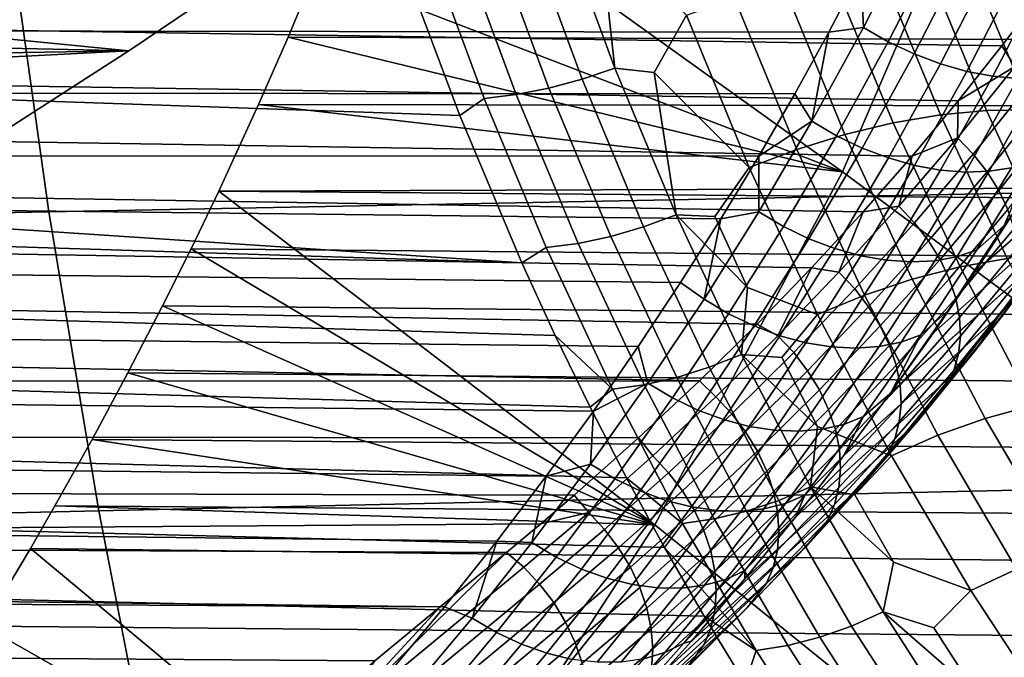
# Model space of a CAD drawing. Header units: metres. Extents: x -240 to 45, y -77 to 27.
# Tile 453 of 656: x -177.05 to -175.29, y -4.03 to -2.89. Entities that reach past the tile are written whole.
import ezdxf

# ---------------------------------------------------------------- set-up
doc = ezdxf.new("R2010")
doc.units = ezdxf.units.M
doc.layers.add('solid_102011X2', color=7, linetype='CONTINUOUS')

msp = doc.modelspace()

# ---------------------------------------------------------------- linework, layer by layer
at = {"layer": 'solid_102011X2'}
for points in [[(-175.082382, -1.897595, 306.52713), (-174.184174, -2.502714, 307.959167), (-174.45546, -3.126841, 307.767365), (-175.3116, -2.529754, 306.349182)], [(-176.340881, -2.33958, 304.787659), (-175.3116, -2.529754, 306.349182), (-175.583481, -3.160727, 306.15274), (-176.424255, -2.557211, 304.723022)], [(-174.789688, -3.749932, 307.528259), (-175.583481, -3.160727, 306.15274), (-175.3116, -2.529754, 306.349182), (-174.45546, -3.126841, 307.767365)], [(-176.424255, -2.557211, 304.723022), (-175.583481, -3.160727, 306.15274), (-176.522568, -2.800176, 304.649323)], [(-175.221649, -2.664092, 348.244324), (-177.075516, -2.693938, 346.879303), (-176.999924, -3.232327, 346.79129), (-175.148102, -3.196518, 348.156342)], [(-177.800293, -2.683872, 305.57547), (-176.658432, -2.810775, 304.725128), (-176.857071, -2.945179, 304.769592), (-177.871506, -2.844935, 305.521057)], [(-177.075516, -2.693938, 346.879303), (-178.914917, -2.724152, 345.489899), (-178.83725, -3.268577, 345.401917), (-176.999924, -3.232327, 346.79129)], [(-176.048126, -2.995804, 287.236908), (-176.149826, -2.720136, 287.067657), (-176.090515, -2.701731, 287.063995), (-175.98941, -2.975782, 287.232269)], [(-175.98941, -2.975782, 287.232269), (-176.090515, -2.701731, 287.063995), (-176.01767, -2.722146, 287.091736)], [(-176.107208, -3.011702, 287.248108), (-176.209381, -2.73475, 287.078033), (-176.149826, -2.720136, 287.067657), (-176.048126, -2.995804, 287.236908)], [(-175.98941, -2.975782, 287.232269), (-176.01767, -2.722146, 287.091736), (-175.861847, -2.881278, 287.214569), (-175.919556, -2.98355, 287.255005)], [(-176.165756, -3.02323, 287.265656), (-176.26828, -2.745347, 287.095032), (-176.209381, -2.73475, 287.078033), (-176.107208, -3.011702, 287.248108)], [(-175.457199, -2.729671, 284.433594), (-175.545898, -2.903401, 284.58139), (-175.550354, -2.802685, 284.524353)], [(-175.412567, -2.754749, 284.432251), (-175.501495, -2.928912, 284.581543), (-175.545898, -2.903401, 284.58139), (-175.457199, -2.729671, 284.433594)], [(-180.910324, -2.748632, 289.057098), (-180.880081, -2.84863, 289.107422), (-175.298599, -2.936448, 285.816376), (-175.225037, -2.839591, 285.703186)], [(-176.325592, -2.751762, 287.118317), (-176.22287, -3.03021, 287.289276), (-176.266342, -3.060481, 287.336853), (-176.366562, -2.79292, 287.170074)], [(-176.22287, -3.03021, 287.289276), (-176.325592, -2.751762, 287.118317), (-176.26828, -2.745347, 287.095032), (-176.165756, -3.02323, 287.265656)], [(-175.366257, -2.776292, 284.436188), (-175.45546, -2.95071, 284.586853), (-175.501495, -2.928912, 284.581543), (-175.412567, -2.754749, 284.432251)], [(-175.319061, -2.793948, 284.445312), (-175.408539, -2.968437, 284.597198), (-175.45546, -2.95071, 284.586853), (-175.366257, -2.776292, 284.436188)], [(-175.607712, -2.911661, 284.619049), (-185.670166, -2.89798, 290.657471), (-185.675034, -2.781134, 290.596283), (-175.550354, -2.802685, 284.524353)], [(-180.149063, -2.788553, 289.439331), (-176.366562, -2.79292, 287.170074), (-176.266342, -3.060481, 287.336853), (-180.098587, -2.927649, 289.523346)], [(-175.43512, -2.787226, 287.104462), (-175.326218, -3.05172, 287.285706), (-175.408463, -3.059491, 287.324463), (-175.517609, -2.794423, 287.142822)], [(-175.356155, -2.786126, 287.058716), (-175.247284, -3.050533, 287.239899), (-175.326218, -3.05172, 287.285706), (-175.43512, -2.787226, 287.104462)], [(-175.271729, -2.807428, 284.459473), (-175.361511, -2.981803, 284.612457), (-175.408539, -2.968437, 284.597198), (-175.319061, -2.793948, 284.445312)], [(-175.281693, -2.791138, 287.006165), (-175.172653, -3.055944, 287.187622), (-175.247284, -3.050533, 287.239899), (-175.356155, -2.786126, 287.058716)], [(-178.061783, -2.871597, 305.534943), (-178.079468, -2.91828, 305.519379), (-176.857071, -2.945179, 304.769592), (-176.658432, -2.810775, 304.725128)], [(-175.583481, -3.160727, 306.15274), (-176.572845, -2.920592, 304.612885), (-176.522568, -2.800176, 304.649323)], [(-167.077103, -2.949035, 298.890961), (-166.968307, -2.84346, 298.884888), (-176.522568, -2.800176, 304.649323), (-176.572845, -2.920592, 304.612885)], [(-175.6026, -2.807627, 287.17334), (-175.493011, -3.073748, 287.355713), (-175.578812, -3.094314, 287.379059), (-175.689011, -2.826674, 287.195648)], [(-175.545898, -2.903401, 284.58139), (-175.607712, -2.911661, 284.619049), (-175.550354, -2.802685, 284.524353)], [(-175.517609, -2.794423, 287.142822), (-175.408463, -3.059491, 287.324463), (-175.493011, -3.073748, 287.355713), (-175.6026, -2.807627, 287.17334)], [(-175.225052, -2.816509, 284.478455), (-175.315155, -2.990589, 284.632385), (-175.361511, -2.981803, 284.612457), (-175.271729, -2.807428, 284.459473)], [(-175.689011, -2.826674, 287.195648), (-175.578812, -3.094314, 287.379059), (-175.66478, -3.120933, 287.394196), (-175.775803, -2.851327, 287.209442)], [(-175.179779, -2.821044, 284.501984), (-175.270218, -2.99465, 284.656616), (-175.315155, -2.990589, 284.632385), (-175.225052, -2.816509, 284.478455)], [(-177.871506, -2.844935, 305.521057), (-176.857071, -2.945179, 304.769592), (-177.07074, -3.082654, 304.817078), (-177.947495, -3.006366, 305.462708)], [(-175.275665, -2.973001, 285.825439), (-175.175644, -2.8409, 285.670563), (-175.225037, -2.839591, 285.703186), (-175.298599, -2.936448, 285.816376)], [(-180.880081, -2.84863, 289.107422), (-180.848663, -2.948154, 289.159698), (-175.376709, -3.034199, 285.935883), (-175.298599, -2.936448, 285.816376)], [(-175.775803, -2.851327, 287.209442), (-175.66478, -3.120933, 287.394196), (-175.749863, -3.153272, 287.40097), (-175.861847, -2.881278, 287.214569)], [(-175.861847, -2.881278, 287.214569), (-175.749863, -3.153272, 287.40097), (-175.919556, -2.98355, 287.255005)], [(-175.668335, -3.021708, 284.719025), (-185.664902, -3.014771, 290.721497), (-185.670166, -2.89798, 290.657471), (-175.607712, -2.911661, 284.619049)], [(-175.637848, -3.070866, 284.734161), (-175.668335, -3.021708, 284.719025), (-175.607712, -2.911661, 284.619049)], [(-175.545898, -2.903401, 284.58139), (-175.637848, -3.070866, 284.734161), (-175.607712, -2.911661, 284.619049)], [(-175.501495, -2.928912, 284.581543), (-175.593643, -3.096677, 284.735779), (-175.637848, -3.070866, 284.734161), (-175.545898, -2.903401, 284.58139)], [(-180.098587, -2.927649, 289.523346), (-176.266342, -3.060481, 287.336853), (-176.155396, -3.32337, 287.521515), (-180.045273, -3.065599, 289.612091)], [(-178.079468, -2.91828, 305.519379), (-178.097351, -2.964954, 305.503448), (-176.857071, -2.945179, 304.769592)], [(-175.583481, -3.160727, 306.15274), (-176.625412, -3.040811, 304.574585), (-176.572845, -2.920592, 304.612885)], [(-167.191895, -3.055579, 298.897552), (-167.077103, -2.949035, 298.890961), (-176.572845, -2.920592, 304.612885), (-176.625412, -3.040811, 304.574585)], [(-175.45546, -2.95071, 284.586853), (-175.547836, -3.118607, 284.742401), (-175.593643, -3.096677, 284.735779), (-175.501495, -2.928912, 284.581543)], [(-180.848663, -2.948154, 289.159698), (-180.816025, -3.04721, 289.21402), (-175.459, -3.132754, 286.061584), (-175.376709, -3.034199, 285.935883)], [(-178.114746, -3.009832, 305.487762), (-178.131607, -3.05287, 305.472412), (-177.07074, -3.082654, 304.817078), (-176.857071, -2.945179, 304.769592)], [(-178.097351, -2.964954, 305.503448), (-178.114746, -3.009832, 305.487762), (-176.857071, -2.945179, 304.769592)], [(-175.408539, -2.968437, 284.597198), (-175.501175, -3.136297, 284.753937), (-175.547836, -3.118607, 284.742401), (-175.45546, -2.95071, 284.586853)], [(-175.275665, -2.973001, 285.825439), (-175.298599, -2.936448, 285.816376), (-175.376709, -3.034199, 285.935883)], [(-175.361511, -2.981803, 284.612457), (-175.454437, -3.149458, 284.770233), (-175.501175, -3.136297, 284.753937), (-175.408539, -2.968437, 284.597198)], [(-175.938309, -3.259095, 287.419678), (-176.048126, -2.995804, 287.236908), (-175.98941, -2.975782, 287.232269), (-175.880219, -3.237584, 287.414001)], [(-175.880219, -3.237584, 287.414001), (-175.98941, -2.975782, 287.232269), (-175.919556, -2.98355, 287.255005)], [(-175.880219, -3.237584, 287.414001), (-175.919556, -2.98355, 287.255005), (-175.749863, -3.153272, 287.40097), (-175.810898, -3.240533, 287.435852)], [(-175.315155, -2.990589, 284.632385), (-175.408386, -3.157872, 284.791016), (-175.454437, -3.149458, 284.770233), (-175.361511, -2.981803, 284.612457)], [(-175.275665, -2.973001, 285.825439), (-175.376709, -3.034199, 285.935883), (-175.378128, -3.10007, 285.983368)], [(-175.275665, -2.973001, 285.825439), (-175.378128, -3.10007, 285.983368), (-175.349838, -3.129553, 285.977325), (-175.24736, -3.00219, 285.818176)], [(-175.996902, -3.276175, 287.431671), (-176.107208, -3.011702, 287.248108), (-176.048126, -2.995804, 287.236908), (-175.938309, -3.259095, 287.419678)], [(-175.270218, -2.99465, 284.656616), (-175.363785, -3.161403, 284.815918), (-175.408386, -3.157872, 284.791016), (-175.315155, -2.990589, 284.632385)], [(-175.227432, -2.993921, 284.684753), (-175.321335, -3.159992, 284.844543), (-175.363785, -3.161403, 284.815918), (-175.270218, -2.99465, 284.656616)], [(-175.24736, -3.00219, 285.818176), (-175.349838, -3.129553, 285.977325), (-175.325104, -3.161107, 285.967346), (-175.222656, -3.033344, 285.806976)], [(-175.187515, -2.988413, 284.71637), (-175.281754, -3.153663, 284.876434), (-175.321335, -3.159992, 284.844543), (-175.227432, -2.993921, 284.684753)], [(-175.732651, -3.132889, 284.824707), (-185.659271, -3.131449, 290.788361), (-185.664902, -3.014771, 290.721497), (-175.668335, -3.021708, 284.719025)], [(-176.055084, -3.28856, 287.449829), (-176.165756, -3.02323, 287.265656), (-176.107208, -3.011702, 287.248108), (-175.996902, -3.276175, 287.431671)], [(-175.637848, -3.070866, 284.734161), (-175.732651, -3.132889, 284.824707), (-175.668335, -3.021708, 284.719025)], [(-175.086639, -3.110816, 285.329315), (-175.347015, -3.33977, 285.178009), (-175.276733, -3.23219, 285.063965), (-175.021362, -3.009436, 285.220551)], [(-176.22287, -3.03021, 287.289276), (-176.111984, -3.296058, 287.473816), (-176.155396, -3.32337, 287.521515), (-176.266342, -3.060481, 287.336853)], [(-176.111984, -3.296058, 287.473816), (-176.22287, -3.03021, 287.289276), (-176.165756, -3.02323, 287.265656), (-176.055084, -3.28856, 287.449829)], [(-175.378128, -3.10007, 285.983368), (-175.376709, -3.034199, 285.935883), (-175.459, -3.132754, 286.061584)], [(-175.222656, -3.033344, 285.806976), (-175.325104, -3.161107, 285.967346), (-175.304428, -3.194135, 285.953674), (-175.202026, -3.065871, 285.792053)], [(-180.816025, -3.04721, 289.21402), (-180.782135, -3.145844, 289.270447), (-175.546021, -3.232075, 286.193939), (-175.459, -3.132754, 286.061584)], [(-175.918396, -3.790726, 305.907959), (-176.696564, -3.19562, 304.522491), (-176.625412, -3.040811, 304.574585), (-175.583481, -3.160727, 306.15274)], [(-167.312607, -3.162997, 298.90448), (-167.191895, -3.055579, 298.897552), (-176.625412, -3.040811, 304.574585), (-176.696564, -3.19562, 304.522491)], [(-175.326218, -3.05172, 287.285706), (-175.207306, -3.307167, 287.483582), (-175.289307, -3.31547, 287.522766), (-175.408463, -3.059491, 287.324463)], [(-175.247284, -3.050533, 287.239899), (-175.128418, -3.305899, 287.437714), (-175.207306, -3.307167, 287.483582), (-175.326218, -3.05172, 287.285706)], [(-179.989075, -3.202286, 289.705597), (-180.045273, -3.065599, 289.612091), (-176.155396, -3.32337, 287.521515)], [(-175.637848, -3.070866, 284.734161), (-175.732742, -3.232291, 284.891418), (-175.732651, -3.132889, 284.824707)], [(-175.593643, -3.096677, 284.735779), (-175.688721, -3.25829, 284.894409), (-175.732742, -3.232291, 284.891418), (-175.637848, -3.070866, 284.734161)], [(-175.493011, -3.073748, 287.355713), (-175.373413, -3.330703, 287.554779), (-175.458557, -3.352676, 287.579193), (-175.578812, -3.094314, 287.379059)], [(-175.408463, -3.059491, 287.324463), (-175.289307, -3.31547, 287.522766), (-175.373413, -3.330703, 287.554779), (-175.493011, -3.073748, 287.355713)], [(-175.202026, -3.065871, 285.792053), (-175.304428, -3.194135, 285.953674), (-175.288162, -3.228011, 285.936523), (-175.185867, -3.099156, 285.773682)], [(-175.547836, -3.118607, 284.742401), (-175.643143, -3.280252, 284.902313), (-175.688721, -3.25829, 284.894409), (-175.593643, -3.096677, 284.735779)], [(-175.578812, -3.094314, 287.379059), (-175.458557, -3.352676, 287.579193), (-175.543671, -3.381116, 287.595764), (-175.66478, -3.120933, 287.394196)], [(-175.378128, -3.10007, 285.983368), (-175.459, -3.132754, 286.061584), (-175.482849, -3.222344, 286.143951)], [(-175.378128, -3.10007, 285.983368), (-175.482849, -3.222344, 286.143951), (-175.454575, -3.252051, 286.139099), (-175.349838, -3.129553, 285.977325)], [(-175.245697, -3.142519, 284.911041), (-175.197189, -3.099129, 284.919983), (-175.276733, -3.23219, 285.063965), (-175.294434, -3.256834, 285.083221)], [(-175.66478, -3.120933, 287.394196), (-175.543671, -3.381116, 287.595764), (-175.627716, -3.415667, 287.604248), (-175.749863, -3.153272, 287.40097)], [(-175.501175, -3.136297, 284.753937), (-175.596725, -3.297816, 284.914978), (-175.643143, -3.280252, 284.902313), (-175.547836, -3.118607, 284.742401)], [(-175.155579, -3.212909, 285.443787), (-175.421021, -3.448037, 285.297882), (-175.347015, -3.33977, 285.178009), (-175.086639, -3.110816, 285.329315)], [(-175.87204, -3.35832, 285.053467), (-185.653214, -3.248019, 290.858093), (-185.659271, -3.131449, 290.788361), (-175.800385, -3.245089, 284.936035)], [(-175.732651, -3.132889, 284.824707), (-175.800385, -3.245089, 284.936035), (-185.659271, -3.131449, 290.788361)], [(-175.732742, -3.232291, 284.891418), (-175.800385, -3.245089, 284.936035), (-175.732651, -3.132889, 284.824707)], [(-175.454437, -3.149458, 284.770233), (-175.550278, -3.310695, 284.932281), (-175.596725, -3.297816, 284.914978), (-175.501175, -3.136297, 284.753937)], [(-175.482849, -3.222344, 286.143951), (-175.459, -3.132754, 286.061584), (-175.546021, -3.232075, 286.193939)], [(-175.349838, -3.129553, 285.977325), (-175.454575, -3.252051, 286.139099), (-175.42981, -3.283936, 286.130341), (-175.325104, -3.161107, 285.967346)], [(-175.245697, -3.142519, 284.911041), (-175.34314, -3.30027, 285.075226), (-175.37886, -3.312354, 285.040558), (-175.281754, -3.153663, 284.876434)], [(-175.294434, -3.256834, 285.083221), (-175.34314, -3.30027, 285.075226), (-175.245697, -3.142519, 284.911041)], [(-180.782135, -3.145844, 289.270447), (-180.747009, -3.244035, 289.328888), (-175.63829, -3.332131, 286.333435), (-175.546021, -3.232075, 286.193939)], [(-167.439484, -3.271291, 298.911835), (-167.312607, -3.162997, 298.90448), (-176.696564, -3.19562, 304.522491)], [(-175.198181, -4.372285, 307.225128), (-175.918396, -3.790726, 305.907959), (-175.583481, -3.160727, 306.15274), (-174.789688, -3.749932, 307.528259)], [(-175.749863, -3.153272, 287.40097), (-175.627716, -3.415667, 287.604248), (-175.752533, -3.367071, 287.53299), (-175.810898, -3.240533, 287.435852)], [(-175.408386, -3.157872, 284.791016), (-175.504517, -3.318679, 284.953857), (-175.550278, -3.310695, 284.932281), (-175.454437, -3.149458, 284.770233)], [(-175.363785, -3.161403, 284.815918), (-175.46022, -3.321635, 284.979401), (-175.504517, -3.318679, 284.953857), (-175.408386, -3.157872, 284.791016)], [(-175.321335, -3.159992, 284.844543), (-175.418106, -3.319515, 285.008453), (-175.46022, -3.321635, 284.979401), (-175.363785, -3.161403, 284.815918)], [(-175.325104, -3.161107, 285.967346), (-175.42981, -3.283936, 286.130341), (-175.409058, -3.317392, 286.117859), (-175.304428, -3.194135, 285.953674)], [(-175.281754, -3.153663, 284.876434), (-175.37886, -3.312354, 285.040558), (-175.418106, -3.319515, 285.008453), (-175.321335, -3.159992, 284.844543)], [(-175.148102, -3.196518, 348.156342), (-176.999924, -3.232327, 346.79129), (-176.910629, -3.765733, 346.687408), (-175.061218, -3.724018, 348.052429)], [(-175.918396, -3.790726, 305.907959), (-176.74585, -3.298079, 304.486206), (-176.696564, -3.19562, 304.522491)], [(-167.573212, -3.380507, 298.9198), (-167.439484, -3.271291, 298.911835), (-176.696564, -3.19562, 304.522491), (-176.74585, -3.298079, 304.486206)], [(-175.304428, -3.194135, 285.953674), (-175.409058, -3.317392, 286.117859), (-175.392685, -3.351787, 286.101868), (-175.288162, -3.228011, 285.936523)], [(-179.989075, -3.202286, 289.705597), (-176.155396, -3.32337, 287.521515), (-176.09584, -3.452755, 287.620636), (-179.929977, -3.337593, 289.803955)], [(-175.228333, -3.315662, 285.56424), (-175.496582, -3.553783, 285.420013), (-175.421021, -3.448037, 285.297882), (-175.155579, -3.212909, 285.443787)], [(-176.999924, -3.232327, 346.79129), (-178.83725, -3.268577, 345.401917), (-178.745514, -3.807962, 345.298035), (-176.910629, -3.765733, 346.687408)], [(-175.732742, -3.232291, 284.891418), (-175.830368, -3.387902, 285.052643), (-175.800385, -3.245089, 284.936035)], [(-175.688721, -3.25829, 284.894409), (-175.786499, -3.413997, 285.056946), (-175.830368, -3.387902, 285.052643), (-175.732742, -3.232291, 284.891418)], [(-175.589691, -3.340035, 286.306885), (-175.546021, -3.232075, 286.193939), (-175.63829, -3.332131, 286.333435)], [(-175.482849, -3.222344, 286.143951), (-175.546021, -3.232075, 286.193939), (-175.589691, -3.340035, 286.306885)], [(-175.482849, -3.222344, 286.143951), (-175.589691, -3.340035, 286.306885), (-175.561401, -3.36991, 286.303162), (-175.454575, -3.252051, 286.139099)], [(-175.288162, -3.228011, 285.936523), (-175.392685, -3.351787, 286.101868), (-175.381012, -3.386467, 286.082703), (-175.276627, -3.262093, 285.916229)], [(-175.294434, -3.256834, 285.083221), (-175.276733, -3.23219, 285.063965), (-175.347015, -3.33977, 285.178009)], [(-175.947861, -3.472612, 285.177277), (-185.646683, -3.364452, 290.930786), (-185.653214, -3.248019, 290.858093), (-175.87204, -3.35832, 285.053467)], [(-180.747009, -3.244035, 289.328888), (-180.710663, -3.341653, 289.389374), (-175.735428, -3.432823, 286.479919), (-175.63829, -3.332131, 286.333435)], [(-175.82106, -3.509571, 287.614807), (-175.938309, -3.259095, 287.419678), (-175.880219, -3.237584, 287.414001), (-175.763611, -3.486695, 287.608063)], [(-175.880219, -3.237584, 287.414001), (-175.810898, -3.240533, 287.435852), (-175.752533, -3.367071, 287.53299)], [(-175.763611, -3.486695, 287.608063), (-175.880219, -3.237584, 287.414001), (-175.752533, -3.367071, 287.53299)], [(-175.830368, -3.387902, 285.052643), (-175.87204, -3.35832, 285.053467), (-175.800385, -3.245089, 284.936035)], [(-175.87915, -3.527735, 287.627655), (-175.996902, -3.276175, 287.431671), (-175.938309, -3.259095, 287.419678), (-175.82106, -3.509571, 287.614807)], [(-175.643143, -3.280252, 284.902313), (-175.741119, -3.435908, 285.066071), (-175.786499, -3.413997, 285.056946), (-175.688721, -3.25829, 284.894409)], [(-175.454575, -3.252051, 286.139099), (-175.561401, -3.36991, 286.303162), (-175.536606, -3.402063, 286.295563), (-175.42981, -3.283936, 286.130341)], [(-175.294434, -3.256834, 285.083221), (-175.394318, -3.408314, 285.250092), (-175.443207, -3.451819, 285.24295), (-175.34314, -3.30027, 285.075226)], [(-175.294434, -3.256834, 285.083221), (-175.347015, -3.33977, 285.178009), (-175.394318, -3.408314, 285.250092)], [(-175.276627, -3.262093, 285.916229), (-175.381012, -3.386467, 286.082703), (-175.374268, -3.420777, 286.06073), (-175.270065, -3.295735, 285.893188)], [(-175.936981, -3.540905, 287.646393), (-176.055084, -3.28856, 287.449829), (-175.996902, -3.276175, 287.431671), (-175.87915, -3.527735, 287.627655)], [(-175.596725, -3.297816, 284.914978), (-175.694946, -3.453276, 285.079834), (-175.741119, -3.435908, 285.066071), (-175.643143, -3.280252, 284.902313)], [(-175.42981, -3.283936, 286.130341), (-175.536606, -3.402063, 286.295563), (-175.515778, -3.435884, 286.284241), (-175.409058, -3.317392, 286.117859)], [(-175.918396, -3.790726, 305.907959), (-176.796799, -3.400283, 304.448486), (-176.74585, -3.298079, 304.486206)], [(-167.713745, -3.490656, 298.928253), (-167.573212, -3.380507, 298.9198), (-176.74585, -3.298079, 304.486206), (-176.796799, -3.400283, 304.448486)], [(-176.111984, -3.296058, 287.473816), (-175.993652, -3.548879, 287.670776), (-176.09584, -3.452755, 287.620636), (-176.155396, -3.32337, 287.521515)], [(-175.993652, -3.548879, 287.670776), (-176.111984, -3.296058, 287.473816), (-176.055084, -3.28856, 287.449829), (-175.936981, -3.540905, 287.646393)], [(-175.550278, -3.310695, 284.932281), (-175.648758, -3.465816, 285.098053), (-175.694946, -3.453276, 285.079834), (-175.596725, -3.297816, 284.914978)], [(-175.34314, -3.30027, 285.075226), (-175.443207, -3.451819, 285.24295), (-175.478607, -3.464831, 285.208313), (-175.37886, -3.312354, 285.040558)], [(-175.270065, -3.295735, 285.893188), (-175.374268, -3.420777, 286.06073), (-175.372559, -3.454064, 286.036346), (-175.26857, -3.328298, 285.867828)], [(-175.504517, -3.318679, 284.953857), (-175.603287, -3.473322, 285.120392), (-175.648758, -3.465816, 285.098053), (-175.550278, -3.310695, 284.932281)], [(-175.46022, -3.321635, 284.979401), (-175.559311, -3.475671, 285.146515), (-175.603287, -3.473322, 285.120392), (-175.504517, -3.318679, 284.953857)], [(-175.305099, -3.419025, 285.690887), (-175.581039, -3.66673, 285.556183), (-175.498962, -3.557038, 285.423859), (-175.228333, -3.315662, 285.56424)], [(-175.418106, -3.319515, 285.008453), (-175.517517, -3.472825, 285.175995), (-175.559311, -3.475671, 285.146515), (-175.46022, -3.321635, 284.979401)], [(-175.37886, -3.312354, 285.040558), (-175.478607, -3.464831, 285.208313), (-175.517517, -3.472825, 285.175995), (-175.418106, -3.319515, 285.008453)], [(-175.409058, -3.317392, 286.117859), (-175.515778, -3.435884, 286.284241), (-175.499298, -3.470732, 286.269409), (-175.392685, -3.351787, 286.101868)], [(-175.228333, -3.315662, 285.56424), (-175.498962, -3.557038, 285.423859), (-175.496582, -3.553783, 285.420013)], [(-175.289307, -3.31547, 287.522766), (-175.160461, -3.561408, 287.737183), (-175.244095, -3.577539, 287.769989), (-175.373413, -3.330703, 287.554779)], [(-175.249237, -3.352573, 285.6474), (-175.305099, -3.419025, 285.690887), (-175.228333, -3.315662, 285.56424)], [(-179.929977, -3.337593, 289.803955), (-176.09584, -3.452755, 287.620636), (-176.033539, -3.580603, 287.724304), (-179.867966, -3.47136, 289.907196)], [(-175.698532, -3.453336, 286.471924), (-175.63829, -3.332131, 286.333435), (-175.735428, -3.432823, 286.479919)], [(-175.589691, -3.340035, 286.306885), (-175.63829, -3.332131, 286.333435), (-175.698532, -3.453336, 286.471924)], [(-175.373413, -3.330703, 287.554779), (-175.244095, -3.577539, 287.769989), (-175.328568, -3.60081, 287.795532), (-175.458557, -3.352676, 287.579193)], [(-175.26857, -3.328298, 285.867828), (-175.372559, -3.454064, 286.036346), (-175.375946, -3.485698, 286.009979), (-175.272186, -3.359166, 285.840607)], [(-180.710663, -3.341653, 289.389374), (-180.673065, -3.438627, 289.451965), (-175.838211, -3.534045, 286.633942), (-175.735428, -3.432823, 286.479919)], [(-175.589691, -3.340035, 286.306885), (-175.698532, -3.453336, 286.471924), (-175.670242, -3.483326, 286.469299), (-175.561401, -3.36991, 286.303162)], [(-175.458557, -3.352676, 287.579193), (-175.328568, -3.60081, 287.795532), (-175.412811, -3.630928, 287.813568), (-175.543671, -3.381116, 287.595764)], [(-175.392685, -3.351787, 286.101868), (-175.499298, -3.470732, 286.269409), (-175.487473, -3.505947, 286.251343), (-175.381012, -3.386467, 286.082703)], [(-175.394318, -3.408314, 285.250092), (-175.347015, -3.33977, 285.178009), (-175.421021, -3.448037, 285.297882)], [(-175.346024, -3.478838, 285.809113), (-175.305099, -3.419025, 285.690887), (-175.249237, -3.352573, 285.6474)], [(-175.294357, -3.413518, 285.782776), (-175.346024, -3.478838, 285.809113), (-175.249237, -3.352573, 285.6474)], [(-176.027649, -3.587822, 285.307495), (-185.639709, -3.480678, 291.006378), (-185.646683, -3.364452, 290.930786), (-175.947861, -3.472612, 285.177277)], [(-175.830368, -3.387902, 285.052643), (-175.930481, -3.537937, 285.217407), (-175.947861, -3.472612, 285.177277), (-175.87204, -3.35832, 285.053467)], [(-175.763611, -3.486695, 287.608063), (-175.752533, -3.367071, 287.53299), (-175.627716, -3.415667, 287.604248), (-175.691483, -3.492118, 287.634583)], [(-175.561401, -3.36991, 286.303162), (-175.670242, -3.483326, 286.469299), (-175.645416, -3.515692, 286.46283), (-175.536606, -3.402063, 286.295563)], [(-175.272186, -3.359166, 285.840607), (-175.375946, -3.485698, 286.009979), (-175.384338, -3.51508, 285.982208), (-175.280838, -3.387753, 285.812073)], [(-175.786499, -3.413997, 285.056946), (-175.88678, -3.564049, 285.222992), (-175.930481, -3.537937, 285.217407), (-175.830368, -3.387902, 285.052643)], [(-175.543671, -3.381116, 287.595764), (-175.412811, -3.630928, 287.813568), (-175.495773, -3.667519, 287.823822), (-175.627716, -3.415667, 287.604248)], [(-175.381012, -3.386467, 286.082703), (-175.487473, -3.505947, 286.251343), (-175.480545, -3.540861, 286.230408), (-175.374268, -3.420777, 286.06073)], [(-175.280838, -3.387753, 285.812073), (-175.384338, -3.51508, 285.982208), (-175.397598, -3.541653, 285.953491), (-175.294357, -3.413518, 285.782776)], [(-175.918396, -3.790726, 305.907959), (-176.858521, -3.5195, 304.402557), (-176.796799, -3.400283, 304.448486)], [(-167.861176, -3.601474, 298.937286), (-167.713745, -3.490656, 298.928253), (-176.796799, -3.400283, 304.448486), (-176.858521, -3.5195, 304.402557)], [(-175.536606, -3.402063, 286.295563), (-175.645416, -3.515692, 286.46283), (-175.624496, -3.54982, 286.452637), (-175.515778, -3.435884, 286.284241)], [(-175.394318, -3.408314, 285.250092), (-175.421021, -3.448037, 285.297882), (-175.496582, -3.553783, 285.420013)], [(-175.394318, -3.408314, 285.250092), (-175.496582, -3.553783, 285.420013), (-175.443207, -3.451819, 285.24295)], [(-175.741119, -3.435908, 285.066071), (-175.841583, -3.58584, 285.233246), (-175.88678, -3.564049, 285.222992), (-175.786499, -3.413997, 285.056946)], [(-175.627716, -3.415667, 287.604248), (-175.495773, -3.667519, 287.823822), (-175.627716, -3.615551, 287.740723), (-175.691483, -3.492118, 287.634583)], [(-175.386017, -3.522881, 285.823914), (-175.667191, -3.776803, 285.694855), (-175.581039, -3.66673, 285.556183), (-175.305099, -3.419025, 285.690887)], [(-175.374268, -3.420777, 286.06073), (-175.480545, -3.540861, 286.230408), (-175.478638, -3.574812, 286.20694), (-175.372559, -3.454064, 286.036346)], [(-175.294357, -3.413518, 285.782776), (-175.397598, -3.541653, 285.953491), (-175.346024, -3.478838, 285.809113)], [(-175.346024, -3.478838, 285.809113), (-175.386017, -3.522881, 285.823914), (-175.305099, -3.419025, 285.690887)], [(-180.673065, -3.438627, 289.451965), (-180.634216, -3.535043, 289.516602), (-175.838211, -3.534045, 286.633942)], [(-175.694946, -3.453276, 285.079834), (-175.795639, -3.602951, 285.248077), (-175.841583, -3.58584, 285.233246), (-175.741119, -3.435908, 285.066071)], [(-175.80928, -3.562437, 286.638824), (-175.698532, -3.453336, 286.471924), (-175.735428, -3.432823, 286.479919), (-175.838211, -3.534045, 286.633942)], [(-175.515778, -3.435884, 286.284241), (-175.624496, -3.54982, 286.452637), (-175.607895, -3.585064, 286.438904), (-175.499298, -3.470732, 286.269409)], [(-175.993652, -3.548879, 287.670776), (-176.033539, -3.580603, 287.724304), (-176.09584, -3.452755, 287.620636)], [(-175.698532, -3.453336, 286.471924), (-175.80928, -3.562437, 286.638824), (-175.780991, -3.592496, 286.637268), (-175.670242, -3.483326, 286.469299)], [(-175.648758, -3.465816, 285.098053), (-175.749695, -3.615102, 285.267151), (-175.795639, -3.602951, 285.248077), (-175.694946, -3.453276, 285.079834)], [(-175.443207, -3.451819, 285.24295), (-175.545715, -3.597477, 285.413879), (-175.580765, -3.611403, 285.379242), (-175.478607, -3.464831, 285.208313)], [(-175.545715, -3.597477, 285.413879), (-175.443207, -3.451819, 285.24295), (-175.496582, -3.553783, 285.420013), (-175.498962, -3.557038, 285.423859)], [(-175.372559, -3.454064, 286.036346), (-175.478638, -3.574812, 286.20694), (-175.481781, -3.607157, 286.181458), (-175.375946, -3.485698, 286.009979)], [(-179.867966, -3.47136, 289.907196), (-176.033539, -3.580603, 287.724304), (-175.968491, -3.706753, 287.832581), (-179.802994, -3.60345, 290.015289)], [(-175.930481, -3.537937, 285.217407), (-176.027649, -3.587822, 285.307495), (-175.947861, -3.472612, 285.177277)], [(-175.603287, -3.473322, 285.120392), (-175.704514, -3.622094, 285.290253), (-175.749695, -3.615102, 285.267151), (-175.648758, -3.465816, 285.098053)], [(-175.559311, -3.475671, 285.146515), (-175.660828, -3.623812, 285.316895), (-175.704514, -3.622094, 285.290253), (-175.603287, -3.473322, 285.120392)], [(-175.517517, -3.472825, 285.175995), (-175.619354, -3.620229, 285.346741), (-175.660828, -3.623812, 285.316895), (-175.559311, -3.475671, 285.146515)], [(-175.478607, -3.464831, 285.208313), (-175.580765, -3.611403, 285.379242), (-175.619354, -3.620229, 285.346741), (-175.517517, -3.472825, 285.175995)], [(-175.499298, -3.470732, 286.269409), (-175.607895, -3.585064, 286.438904), (-175.595932, -3.620754, 286.421906), (-175.487473, -3.505947, 286.251343)], [(-175.444778, -3.6002, 285.9729), (-175.386017, -3.522881, 285.823914), (-175.346024, -3.478838, 285.809113)], [(-175.397598, -3.541653, 285.953491), (-175.444778, -3.6002, 285.9729), (-175.346024, -3.478838, 285.809113)], [(-176.111877, -3.703681, 285.444305), (-185.632233, -3.596666, 291.084961), (-185.639709, -3.480678, 291.006378), (-176.027649, -3.587822, 285.307495)], [(-175.697037, -3.747003, 287.821198), (-175.82106, -3.509571, 287.614807), (-175.763611, -3.486695, 287.608063), (-175.640244, -3.722881, 287.813385)], [(-175.670242, -3.483326, 286.469299), (-175.780991, -3.592496, 286.637268), (-175.756119, -3.625026, 286.631866), (-175.645416, -3.515692, 286.46283)], [(-175.763611, -3.486695, 287.608063), (-175.691483, -3.492118, 287.634583), (-175.627716, -3.615551, 287.740723)], [(-175.640244, -3.722881, 287.813385), (-175.763611, -3.486695, 287.608063), (-175.627716, -3.615551, 287.740723)], [(-175.375946, -3.485698, 286.009979), (-175.481781, -3.607157, 286.181458), (-175.489929, -3.637283, 286.154388), (-175.384338, -3.51508, 285.982208)], [(-175.754608, -3.766157, 287.83493), (-175.87915, -3.527735, 287.627655), (-175.82106, -3.509571, 287.614807), (-175.697037, -3.747003, 287.821198)], [(-175.487473, -3.505947, 286.251343), (-175.595932, -3.620754, 286.421906), (-175.588806, -3.656216, 286.401947), (-175.480545, -3.540861, 286.230408)], [(-175.918396, -3.790726, 305.907959), (-176.922516, -3.638389, 304.354675), (-176.858521, -3.5195, 304.402557)], [(-168.015717, -3.712692, 298.947052), (-167.861176, -3.601474, 298.937286), (-176.858521, -3.5195, 304.402557), (-176.922516, -3.638389, 304.354675)], [(-175.812057, -3.780045, 287.854309), (-175.936981, -3.540905, 287.646393), (-175.87915, -3.527735, 287.627655), (-175.754608, -3.766157, 287.83493)], [(-175.47139, -3.62723, 285.963623), (-175.757584, -3.887188, 285.840088), (-175.667191, -3.776803, 285.694855), (-175.386017, -3.522881, 285.823914)], [(-175.645416, -3.515692, 286.46283), (-175.756119, -3.625026, 286.631866), (-175.735123, -3.65941, 286.622772), (-175.624496, -3.54982, 286.452637)], [(-175.384338, -3.51508, 285.982208), (-175.489929, -3.637283, 286.154388), (-175.502914, -3.664617, 286.126282), (-175.397598, -3.541653, 285.953491)], [(-175.444778, -3.6002, 285.9729), (-175.47139, -3.62723, 285.963623), (-175.386017, -3.522881, 285.823914)], [(-180.634216, -3.535043, 289.516602), (-180.594147, -3.630765, 289.583313), (-175.94722, -3.635695, 286.795929), (-175.838211, -3.534045, 286.633942)], [(-175.993652, -3.548879, 287.670776), (-175.8685, -3.788454, 287.879028), (-175.968491, -3.706753, 287.832581), (-176.033539, -3.580603, 287.724304)], [(-175.930481, -3.537937, 285.217407), (-176.032913, -3.682637, 285.385345), (-176.027649, -3.587822, 285.307495)], [(-175.88678, -3.564049, 285.222992), (-175.989349, -3.708698, 285.392151), (-176.032913, -3.682637, 285.385345), (-175.930481, -3.537937, 285.217407)], [(-175.8685, -3.788454, 287.879028), (-175.993652, -3.548879, 287.670776), (-175.936981, -3.540905, 287.646393), (-175.812057, -3.780045, 287.854309)], [(-175.921829, -3.667526, 286.807373), (-175.80928, -3.562437, 286.638824), (-175.838211, -3.534045, 286.633942), (-175.94722, -3.635695, 286.795929)], [(-175.480545, -3.540861, 286.230408), (-175.588806, -3.656216, 286.401947), (-175.586685, -3.690776, 286.379425), (-175.478638, -3.574812, 286.20694)], [(-175.397598, -3.541653, 285.953491), (-175.502914, -3.664617, 286.126282), (-175.444778, -3.6002, 285.9729)], [(-175.841583, -3.58584, 285.233246), (-175.944336, -3.730308, 285.403534), (-175.989349, -3.708698, 285.392151), (-175.88678, -3.564049, 285.222992)], [(-175.80928, -3.562437, 286.638824), (-175.921829, -3.667526, 286.807373), (-175.893539, -3.697615, 286.806824), (-175.780991, -3.592496, 286.637268)], [(-175.624496, -3.54982, 286.452637), (-175.735123, -3.65941, 286.622772), (-175.718399, -3.694996, 286.610107), (-175.607895, -3.585064, 286.438904)], [(-175.545715, -3.597477, 285.413879), (-175.498962, -3.557038, 285.423859), (-175.581039, -3.66673, 285.556183)], [(-175.478638, -3.574812, 286.20694), (-175.586685, -3.690776, 286.379425), (-175.5896, -3.723779, 286.354767), (-175.481781, -3.607157, 286.181458)], [(-175.244095, -3.577539, 287.769989), (-175.105453, -3.81333, 288.000732), (-175.189209, -3.837789, 288.027466), (-175.328568, -3.60081, 287.795532)], [(-176.200378, -3.820088, 285.587708), (-185.624222, -3.712382, 291.166504), (-185.632233, -3.596666, 291.084961), (-176.111877, -3.703681, 285.444305)], [(-176.032913, -3.682637, 285.385345), (-176.111877, -3.703681, 285.444305), (-176.027649, -3.587822, 285.307495)], [(-175.795639, -3.602951, 285.248077), (-175.898605, -3.747111, 285.419312), (-175.944336, -3.730308, 285.403534), (-175.841583, -3.58584, 285.233246)], [(-175.780991, -3.592496, 286.637268), (-175.893539, -3.697615, 286.806824), (-175.868622, -3.730266, 286.80249), (-175.756119, -3.625026, 286.631866)], [(-175.607895, -3.585064, 286.438904), (-175.718399, -3.694996, 286.610107), (-175.706284, -3.73111, 286.594147), (-175.595932, -3.620754, 286.421906)], [(-175.545715, -3.597477, 285.413879), (-175.650467, -3.737546, 285.587616), (-175.685196, -3.752367, 285.553009), (-175.580765, -3.611403, 285.379242)], [(-175.545715, -3.597477, 285.413879), (-175.581039, -3.66673, 285.556183), (-175.650467, -3.737546, 285.587616)], [(-175.444778, -3.6002, 285.9729), (-175.54538, -3.716894, 286.138489), (-175.561554, -3.732113, 286.110413), (-175.47139, -3.62723, 285.963623)], [(-175.502914, -3.664617, 286.126282), (-175.54538, -3.716894, 286.138489), (-175.444778, -3.6002, 285.9729)], [(-175.328568, -3.60081, 287.795532), (-175.189209, -3.837789, 288.027466), (-175.272552, -3.869446, 288.046997), (-175.412811, -3.630928, 287.813568)], [(-179.802994, -3.60345, 290.015289), (-175.968491, -3.706753, 287.832581), (-175.900665, -3.831075, 287.945465), (-179.735092, -3.733683, 290.128326)], [(-175.749695, -3.615102, 285.267151), (-175.852921, -3.758833, 285.43927), (-175.898605, -3.747111, 285.419312), (-175.795639, -3.602951, 285.248077)], [(-175.704514, -3.622094, 285.290253), (-175.807999, -3.765281, 285.463013), (-175.852921, -3.758833, 285.43927), (-175.749695, -3.615102, 285.267151)], [(-175.580765, -3.611403, 285.379242), (-175.685196, -3.752367, 285.553009), (-175.72345, -3.762022, 285.520355), (-175.619354, -3.620229, 285.346741)], [(-175.640244, -3.722881, 287.813385), (-175.627716, -3.615551, 287.740723), (-175.495773, -3.667519, 287.823822), (-175.561203, -3.73722, 287.85141)], [(-175.481781, -3.607157, 286.181458), (-175.5896, -3.723779, 286.354767), (-175.597488, -3.7546, 286.32843), (-175.489929, -3.637283, 286.154388)], [(-180.594147, -3.630765, 289.583313), (-180.552841, -3.725647, 289.652039), (-176.062073, -3.737681, 286.96582), (-175.94722, -3.635695, 286.795929)], [(-176.036118, -3.768777, 286.977356), (-175.921829, -3.667526, 286.807373), (-175.94722, -3.635695, 286.795929), (-176.062073, -3.737681, 286.96582)], [(-175.756119, -3.625026, 286.631866), (-175.868622, -3.730266, 286.80249), (-175.847534, -3.764859, 286.794403), (-175.735123, -3.65941, 286.622772)], [(-175.561554, -3.732113, 286.110413), (-175.8526, -3.997916, 285.992249), (-175.757584, -3.887188, 285.840088), (-175.47139, -3.62723, 285.963623)], [(-175.660828, -3.623812, 285.316895), (-175.764618, -3.76635, 285.490204), (-175.807999, -3.765281, 285.463013), (-175.704514, -3.622094, 285.290253)], [(-175.619354, -3.620229, 285.346741), (-175.72345, -3.762022, 285.520355), (-175.764618, -3.76635, 285.490204), (-175.660828, -3.623812, 285.316895)], [(-175.595932, -3.620754, 286.421906), (-175.706284, -3.73111, 286.594147), (-175.698975, -3.767066, 286.575165), (-175.588806, -3.656216, 286.401947)], [(-175.489929, -3.637283, 286.154388), (-175.597488, -3.7546, 286.32843), (-175.610199, -3.782654, 286.300903), (-175.502914, -3.664617, 286.126282)], [(-175.412811, -3.630928, 287.813568), (-175.272552, -3.869446, 288.046997), (-175.354431, -3.907907, 288.059052), (-175.495773, -3.667519, 287.823822)], [(-175.918396, -3.790726, 305.907959), (-176.9888, -3.756804, 304.304749), (-176.922516, -3.638389, 304.354675)], [(-168.177231, -3.824338, 298.957336), (-168.015717, -3.712692, 298.947052), (-176.922516, -3.638389, 304.354675), (-176.9888, -3.756804, 304.304749)], [(-175.921829, -3.667526, 286.807373), (-176.036118, -3.768777, 286.977356), (-176.007812, -3.798859, 286.977783), (-175.893539, -3.697615, 286.806824)], [(-175.735123, -3.65941, 286.622772), (-175.847534, -3.764859, 286.794403), (-175.830704, -3.800741, 286.782776), (-175.718399, -3.694996, 286.610107)], [(-175.588806, -3.656216, 286.401947), (-175.698975, -3.767066, 286.575165), (-175.69664, -3.802184, 286.553558), (-175.586685, -3.690776, 286.379425)], [(-175.650467, -3.737546, 285.587616), (-175.581039, -3.66673, 285.556183), (-175.667191, -3.776803, 285.694855)], [(-175.502914, -3.664617, 286.126282), (-175.610199, -3.782654, 286.300903), (-175.54538, -3.716894, 286.138489)], [(-175.495773, -3.667519, 287.823822), (-175.354431, -3.907907, 288.059052), (-175.491959, -3.856968, 287.966644), (-175.561203, -3.73722, 287.85141)], [(-176.032913, -3.682637, 285.385345), (-176.137497, -3.822232, 285.556091), (-176.111877, -3.703681, 285.444305)], [(-175.989349, -3.708698, 285.392151), (-176.09407, -3.848183, 285.564056), (-176.137497, -3.822232, 285.556091), (-176.032913, -3.682637, 285.385345)], [(-176.137497, -3.822232, 285.556091), (-176.200378, -3.820088, 285.587708), (-176.111877, -3.703681, 285.444305)], [(-175.893539, -3.697615, 286.806824), (-176.007812, -3.798859, 286.977783), (-175.982834, -3.831592, 286.974426), (-175.868622, -3.730266, 286.80249)], [(-175.8685, -3.788454, 287.879028), (-175.900665, -3.831075, 287.945465), (-175.968491, -3.706753, 287.832581)], [(-175.718399, -3.694996, 286.610107), (-175.830704, -3.800741, 286.782776), (-175.81842, -3.83723, 286.767822), (-175.706284, -3.73111, 286.594147)], [(-175.586685, -3.690776, 286.379425), (-175.69664, -3.802184, 286.553558), (-175.699326, -3.835798, 286.529694), (-175.5896, -3.723779, 286.354767)], [(-176.293411, -3.936963, 285.737976), (-185.615677, -3.827762, 291.251068), (-185.624222, -3.712382, 291.166504), (-176.200378, -3.820088, 285.587708)], [(-175.061218, -3.724018, 348.052429), (-176.910629, -3.765733, 346.687408), (-176.807816, -4.293339, 346.567749), (-174.961182, -4.245782, 347.93277)], [(-175.944336, -3.730308, 285.403534), (-176.049225, -3.86956, 285.576538), (-176.09407, -3.848183, 285.564056), (-175.989349, -3.708698, 285.392151)], [(-175.5896, -3.723779, 286.354767), (-175.699326, -3.835798, 286.529694), (-175.706955, -3.86727, 286.504059), (-175.597488, -3.7546, 286.32843)], [(-175.566849, -3.971221, 288.037903), (-175.697037, -3.747003, 287.821198), (-175.640244, -3.722881, 287.813385), (-175.510696, -3.945964, 288.028961)], [(-175.647766, -3.829129, 286.305695), (-175.656708, -3.837369, 286.264496), (-175.561554, -3.732113, 286.110413), (-175.54538, -3.716894, 286.138489)], [(-175.610199, -3.782654, 286.300903), (-175.647766, -3.829129, 286.305695), (-175.54538, -3.716894, 286.138489)], [(-175.640244, -3.722881, 287.813385), (-175.561203, -3.73722, 287.85141), (-175.491959, -3.856968, 287.966644)], [(-175.510696, -3.945964, 288.028961), (-175.640244, -3.722881, 287.813385), (-175.491959, -3.856968, 287.966644)], [(-180.552841, -3.725647, 289.652039), (-180.51033, -3.819747, 289.722778), (-176.121674, -3.788769, 287.053711), (-176.062073, -3.737681, 286.96582)], [(-179.735092, -3.733683, 290.128326), (-175.900665, -3.831075, 287.945465), (-175.830063, -3.9534, 288.062958), (-179.6642, -3.861899, 290.246277)], [(-176.036118, -3.768777, 286.977356), (-176.062073, -3.737681, 286.96582), (-176.121674, -3.788769, 287.053711)], [(-175.898605, -3.747111, 285.419312), (-176.003708, -3.886013, 285.593262), (-176.049225, -3.86956, 285.576538), (-175.944336, -3.730308, 285.403534)], [(-175.868622, -3.730266, 286.80249), (-175.982834, -3.831592, 286.974426), (-175.96167, -3.866355, 286.967377), (-175.847534, -3.764859, 286.794403)], [(-175.656708, -3.837369, 286.264496), (-175.952515, -4.108939, 286.151611), (-175.8526, -3.997916, 285.992249), (-175.561554, -3.732113, 286.110413)], [(-175.706284, -3.73111, 286.594147), (-175.81842, -3.83723, 286.767822), (-175.810944, -3.873634, 286.749786), (-175.698975, -3.767066, 286.575165)], [(-175.650467, -3.737546, 285.587616), (-175.757309, -3.872308, 285.763824), (-175.791702, -3.888009, 285.729279), (-175.685196, -3.752367, 285.553009)], [(-175.650467, -3.737546, 285.587616), (-175.667191, -3.776803, 285.694855), (-175.757309, -3.872308, 285.763824)], [(-176.327621, -4.420082, 305.59787), (-177.032715, -3.832849, 304.271484), (-176.9888, -3.756804, 304.304749), (-175.918396, -3.790726, 305.907959)], [(-168.3461, -3.936186, 298.968445), (-168.177231, -3.824338, 298.957336), (-176.9888, -3.756804, 304.304749), (-177.032715, -3.832849, 304.271484)], [(-175.852921, -3.758833, 285.43927), (-175.958252, -3.897272, 285.613983), (-176.003708, -3.886013, 285.593262), (-175.898605, -3.747111, 285.419312)], [(-175.807999, -3.765281, 285.463013), (-175.913605, -3.903153, 285.638367), (-175.958252, -3.897272, 285.613983), (-175.852921, -3.758833, 285.43927)], [(-175.685196, -3.752367, 285.553009), (-175.791702, -3.888009, 285.729279), (-175.829636, -3.898483, 285.696503), (-175.72345, -3.762022, 285.520355)], [(-175.623886, -3.991276, 288.05246), (-175.754608, -3.766157, 287.83493), (-175.697037, -3.747003, 287.821198), (-175.566849, -3.971221, 288.037903)], [(-175.597488, -3.7546, 286.32843), (-175.706955, -3.86727, 286.504059), (-175.719391, -3.896003, 286.477112), (-175.610199, -3.782654, 286.300903)], [(-176.910629, -3.765733, 346.687408), (-178.745514, -3.807962, 345.298035), (-178.639877, -4.34148, 345.178406), (-176.807816, -4.293339, 346.567749)], [(-176.152023, -3.866343, 287.14859), (-176.036118, -3.768777, 286.977356), (-176.121674, -3.788769, 287.053711), (-176.182709, -3.839902, 287.143585)], [(-176.123718, -3.896388, 287.149963), (-176.007812, -3.798859, 286.977783), (-176.036118, -3.768777, 286.977356), (-176.152023, -3.866343, 287.14859)], [(-175.847534, -3.764859, 286.794403), (-175.96167, -3.866355, 286.967377), (-175.944717, -3.90249, 286.956757), (-175.830704, -3.800741, 286.782776)], [(-175.764618, -3.76635, 285.490204), (-175.870499, -3.903559, 285.666046), (-175.913605, -3.903153, 285.638367), (-175.807999, -3.765281, 285.463013)], [(-175.72345, -3.762022, 285.520355), (-175.829636, -3.898483, 285.696503), (-175.870499, -3.903559, 285.666046), (-175.764618, -3.76635, 285.490204)], [(-175.680969, -4.005818, 288.072479), (-175.812057, -3.780045, 287.854309), (-175.754608, -3.766157, 287.83493), (-175.623886, -3.991276, 288.05246)], [(-175.698975, -3.767066, 286.575165), (-175.810944, -3.873634, 286.749786), (-175.808395, -3.909264, 286.729065), (-175.69664, -3.802184, 286.553558)], [(-175.757309, -3.872308, 285.763824), (-175.667191, -3.776803, 285.694855), (-175.757584, -3.887188, 285.840088)], [(-180.51033, -3.819747, 289.722778), (-176.182709, -3.839902, 287.143585), (-176.121674, -3.788769, 287.053711)], [(-175.707748, -4.995234, 306.818787), (-176.327621, -4.420082, 305.59787), (-175.918396, -3.790726, 305.907959), (-175.198181, -4.372285, 307.225128)], [(-175.737183, -4.014622, 288.097595), (-175.900665, -3.831075, 287.945465), (-175.8685, -3.788454, 287.879028)], [(-175.737183, -4.014622, 288.097595), (-175.8685, -3.788454, 287.879028), (-175.812057, -3.780045, 287.854309), (-175.680969, -4.005818, 288.072479)], [(-175.610199, -3.782654, 286.300903), (-175.719391, -3.896003, 286.477112), (-175.647766, -3.829129, 286.305695)], [(-176.007812, -3.798859, 286.977783), (-176.123718, -3.896388, 287.149963), (-176.098694, -3.929169, 287.147583), (-175.982834, -3.831592, 286.974426)], [(-175.830704, -3.800741, 286.782776), (-175.944717, -3.90249, 286.956757), (-175.932281, -3.93931, 286.942749), (-175.81842, -3.83723, 286.767822)], [(-175.69664, -3.802184, 286.553558), (-175.808395, -3.909264, 286.729065), (-175.810837, -3.943444, 286.705994), (-175.699326, -3.835798, 286.529694)], [(-176.391571, -4.054151, 285.895477), (-185.606552, -3.942734, 291.338623), (-185.615677, -3.827762, 291.251068), (-176.293411, -3.936963, 285.737976)], [(-180.51033, -3.819747, 289.722778), (-180.466583, -3.913043, 289.795593), (-176.30101, -3.937186, 287.31897), (-176.182709, -3.839902, 287.143585)], [(-176.244125, -3.956901, 285.72937), (-176.293411, -3.936963, 285.737976), (-176.200378, -3.820088, 285.587708)], [(-176.137497, -3.822232, 285.556091), (-176.244125, -3.956901, 285.72937), (-176.200378, -3.820088, 285.587708)], [(-176.09407, -3.848183, 285.564056), (-176.200821, -3.982691, 285.738464), (-176.244125, -3.956901, 285.72937), (-176.137497, -3.822232, 285.556091)], [(-175.751877, -3.937114, 286.474335), (-175.757217, -3.942973, 286.426147), (-175.656708, -3.837369, 286.264496), (-175.647766, -3.829129, 286.305695)], [(-175.719391, -3.896003, 286.477112), (-175.751877, -3.937114, 286.474335), (-175.647766, -3.829129, 286.305695)], [(-176.327621, -4.420082, 305.59787), (-177.115463, -3.971416, 304.208435), (-177.032715, -3.832849, 304.271484)], [(-168.522324, -4.0479, 298.98053), (-168.3461, -3.936186, 298.968445), (-177.032715, -3.832849, 304.271484), (-177.115463, -3.971416, 304.208435)], [(-176.505463, -4.158198, 287.689423), (-176.182709, -3.839902, 287.143585), (-176.30101, -3.937186, 287.31897)], [(-176.152023, -3.866343, 287.14859), (-176.182709, -3.839902, 287.143585), (-176.505463, -4.158198, 287.689423)], [(-176.049225, -3.86956, 285.576538), (-176.156143, -4.003793, 285.751953), (-176.200821, -3.982691, 285.738464), (-176.09407, -3.848183, 285.564056)], [(-175.982834, -3.831592, 286.974426), (-176.098694, -3.929169, 287.147583), (-176.077438, -3.964066, 287.14151), (-175.96167, -3.866355, 286.967377)], [(-175.757217, -3.942973, 286.426147), (-176.057571, -4.220139, 286.31842), (-175.952515, -4.108939, 286.151611), (-175.656708, -3.837369, 286.264496)], [(-175.81842, -3.83723, 286.767822), (-175.932281, -3.93931, 286.942749), (-175.924622, -3.97612, 286.925659), (-175.810944, -3.873634, 286.749786)], [(-175.737183, -4.014622, 288.097595), (-175.830063, -3.9534, 288.062958), (-175.900665, -3.831075, 287.945465)], [(-175.699326, -3.835798, 286.529694), (-175.810837, -3.943444, 286.705994), (-175.818222, -3.975526, 286.68103), (-175.706955, -3.86727, 286.504059)], [(-179.6642, -3.861899, 290.246277), (-175.830063, -3.9534, 288.062958), (-175.756668, -4.073574, 288.185089), (-179.590363, -3.987918, 290.369171)], [(-175.510696, -3.945964, 288.028961), (-175.491959, -3.856968, 287.966644), (-175.354431, -3.907907, 288.059052), (-175.419968, -3.974644, 288.086456)], [(-176.152023, -3.866343, 287.14859), (-176.505463, -4.158198, 287.689423), (-176.475647, -4.187717, 287.691864), (-176.123718, -3.896388, 287.149963)], [(-176.003708, -3.886013, 285.593262), (-176.110825, -4.019861, 285.769562), (-176.156143, -4.003793, 285.751953), (-176.049225, -3.86956, 285.576538)], [(-175.96167, -3.866355, 286.967377), (-176.077438, -3.964066, 287.14151), (-176.060364, -4.000416, 287.131866), (-175.944717, -3.90249, 286.956757)], [(-175.810944, -3.873634, 286.749786), (-175.924622, -3.97612, 286.925659), (-175.92186, -4.012219, 286.905762), (-175.808395, -3.909264, 286.729065)], [(-175.757309, -3.872308, 285.763824), (-175.866165, -4.001994, 285.94223), (-175.900238, -4.018554, 285.907776), (-175.791702, -3.888009, 285.729279)], [(-175.757309, -3.872308, 285.763824), (-175.757584, -3.887188, 285.840088), (-175.866165, -4.001994, 285.94223)], [(-175.706955, -3.86727, 286.504059), (-175.818222, -3.975526, 286.68103), (-175.830399, -4.004902, 286.654694), (-175.719391, -3.896003, 286.477112)], [(-175.272552, -3.869446, 288.046997), (-175.123352, -4.095776, 288.295288), (-175.204102, -4.13594, 288.309235), (-175.354431, -3.907907, 288.059052)], [(-176.123718, -3.896388, 287.149963), (-176.475647, -4.187717, 287.691864), (-176.449203, -4.220341, 287.690582), (-176.098694, -3.929169, 287.147583)], [(-175.958252, -3.897272, 285.613983), (-176.065598, -4.030631, 285.791046), (-176.110825, -4.019861, 285.769562), (-176.003708, -3.886013, 285.593262)], [(-175.913605, -3.903153, 285.638367), (-176.02121, -4.035926, 285.81604), (-176.065598, -4.030631, 285.791046), (-175.958252, -3.897272, 285.613983)], [(-175.829636, -3.898483, 285.696503), (-175.937851, -4.029838, 285.874878), (-175.978394, -4.035661, 285.844147), (-175.870499, -3.903559, 285.666046)], [(-175.791702, -3.888009, 285.729279), (-175.900238, -4.018554, 285.907776), (-175.937851, -4.029838, 285.874878), (-175.829636, -3.898483, 285.696503)], [(-175.866165, -4.001994, 285.94223), (-175.757584, -3.887188, 285.840088), (-175.8526, -3.997916, 285.992249)], [(-175.719391, -3.896003, 286.477112), (-175.830399, -4.004902, 286.654694), (-175.85759, -4.041057, 286.644135), (-175.751877, -3.937114, 286.474335)], [(-180.466583, -3.913043, 289.795593), (-180.42157, -4.005455, 289.870514), (-176.418015, -4.033509, 287.496613), (-176.30101, -3.937186, 287.31897)], [(-175.944717, -3.90249, 286.956757), (-176.060364, -4.000416, 287.131866), (-176.047775, -4.037529, 287.118805), (-175.932281, -3.93931, 286.942749)], [(-175.870499, -3.903559, 285.666046), (-175.978394, -4.035661, 285.844147), (-176.02121, -4.035926, 285.81604), (-175.913605, -3.903153, 285.638367)], [(-175.808395, -3.909264, 286.729065), (-175.92186, -4.012219, 286.905762), (-175.924072, -4.046925, 286.883484), (-175.810837, -3.943444, 286.705994)], [(-175.354431, -3.907907, 288.059052), (-175.204102, -4.13594, 288.309235), (-175.345245, -4.090068, 288.210846), (-175.419968, -3.974644, 288.086456)], [(-176.098694, -3.929169, 287.147583), (-176.449203, -4.220341, 287.690582), (-176.42662, -4.255429, 287.685608), (-176.077438, -3.964066, 287.14151)], [(-176.494522, -4.171558, 286.060089), (-185.596771, -4.057235, 291.429169), (-185.606552, -3.942734, 291.338623), (-176.391571, -4.054151, 285.895477)], [(-176.505463, -4.158198, 287.689423), (-176.30101, -3.937186, 287.31897), (-176.418015, -4.033509, 287.496613)], [(-176.244125, -3.956901, 285.72937), (-176.352737, -4.086809, 285.904907), (-176.391571, -4.054151, 285.895477), (-176.293411, -3.936963, 285.737976)], [(-175.863434, -4.048901, 286.595764), (-176.168259, -4.331608, 286.493195), (-176.057571, -4.220139, 286.31842), (-175.757217, -3.942973, 286.426147)], [(-175.932281, -3.93931, 286.942749), (-176.047775, -4.037529, 287.118805), (-176.039932, -4.074704, 287.1026), (-175.924622, -3.97612, 286.925659)], [(-175.810837, -3.943444, 286.705994), (-175.924072, -4.046925, 286.883484), (-175.931198, -4.079579, 286.859222), (-175.818222, -3.975526, 286.68103)], [(-175.85759, -4.041057, 286.644135), (-175.863434, -4.048901, 286.595764), (-175.757217, -3.942973, 286.426147), (-175.751877, -3.937114, 286.474335)], [(-175.737183, -4.014622, 288.097595), (-175.756668, -4.073574, 288.185089), (-175.830063, -3.9534, 288.062958)], [(-175.431061, -4.182109, 288.263885), (-175.566849, -3.971221, 288.037903), (-175.510696, -3.945964, 288.028961), (-175.37558, -4.155822, 288.253845)], [(-175.510696, -3.945964, 288.028961), (-175.419968, -3.974644, 288.086456), (-175.345245, -4.090068, 288.210846)], [(-175.37558, -4.155822, 288.253845), (-175.510696, -3.945964, 288.028961), (-175.345245, -4.090068, 288.210846)], [(-176.327621, -4.420082, 305.59787), (-177.201294, -4.109083, 304.142487), (-177.115463, -3.971416, 304.208435)], [(-168.705673, -4.159426, 298.993408), (-168.522324, -4.0479, 298.98053), (-177.115463, -3.971416, 304.208435), (-177.201294, -4.109083, 304.142487)], [(-176.077438, -3.964066, 287.14151), (-176.42662, -4.255429, 287.685608), (-176.408356, -4.292292, 287.677063), (-176.060364, -4.000416, 287.131866)], [(-176.200821, -3.982691, 285.738464), (-176.309555, -4.112398, 285.9151), (-176.352737, -4.086809, 285.904907), (-176.244125, -3.956901, 285.72937)], [(-175.487579, -4.202982, 288.279327), (-175.623886, -3.991276, 288.05246), (-175.566849, -3.971221, 288.037903), (-175.431061, -4.182109, 288.263885)], [(-179.590363, -3.987918, 290.369171), (-175.756668, -4.073574, 288.185089), (-175.680511, -4.191424, 288.311859), (-179.513535, -4.111595, 290.49704)], [(-176.156143, -4.003793, 285.751953), (-176.26503, -4.133189, 285.929535), (-176.309555, -4.112398, 285.9151), (-176.200821, -3.982691, 285.738464)], [(-175.924622, -3.97612, 286.925659), (-176.039932, -4.074704, 287.1026), (-176.036972, -4.111234, 287.083557), (-175.92186, -4.012219, 286.905762)], [(-175.818222, -3.975526, 286.68103), (-175.931198, -4.079579, 286.859222), (-175.9431, -4.109562, 286.833435), (-175.830399, -4.004902, 286.654694)], [(-180.42157, -4.005455, 289.870514), (-180.375305, -4.097006, 289.94751), (-176.533386, -4.128577, 287.676056), (-176.418015, -4.033509, 287.496613)], [(-176.060364, -4.000416, 287.131866), (-176.408356, -4.292292, 287.677063), (-176.39476, -4.330207, 287.66507), (-176.047775, -4.037529, 287.118805)], [(-176.110825, -4.019861, 285.769562), (-176.21991, -4.148844, 285.948029), (-176.26503, -4.133189, 285.929535), (-176.156143, -4.003793, 285.751953)], [(-175.866165, -4.001994, 285.94223), (-175.976974, -4.126814, 286.12262), (-176.010712, -4.144214, 286.088226), (-175.900238, -4.018554, 285.907776)], [(-175.866165, -4.001994, 285.94223), (-175.8526, -3.997916, 285.992249), (-175.952515, -4.108939, 286.151611), (-175.976974, -4.126814, 286.12262)], [(-175.830399, -4.004902, 286.654694), (-175.9431, -4.109562, 286.833435), (-175.964874, -4.141137, 286.815002), (-175.85759, -4.041057, 286.644135)], [(-175.60025, -4.227281, 288.3255), (-175.737183, -4.014622, 288.097595), (-175.680969, -4.005818, 288.072479), (-175.544266, -4.218118, 288.299988)], [(-175.544266, -4.218118, 288.299988), (-175.680969, -4.005818, 288.072479), (-175.623886, -3.991276, 288.05246), (-175.487579, -4.202982, 288.279327)], [(-176.065598, -4.030631, 285.791046), (-176.174911, -4.159104, 285.970215), (-176.21991, -4.148844, 285.948029), (-176.110825, -4.019861, 285.769562)], [(-175.900238, -4.018554, 285.907776), (-176.010712, -4.144214, 286.088226), (-176.048004, -4.156295, 286.055267), (-175.937851, -4.029838, 285.874878)], [(-175.92186, -4.012219, 286.905762), (-176.036972, -4.111234, 287.083557), (-176.03894, -4.146427, 287.062012), (-175.924072, -4.046925, 286.883484)], [(-175.60025, -4.227281, 288.3255), (-175.756668, -4.073574, 288.185089), (-175.737183, -4.014622, 288.097595)]]:
    msp.add_3dface(points, dxfattribs=at)

doc.saveas('drawing.dxf')
